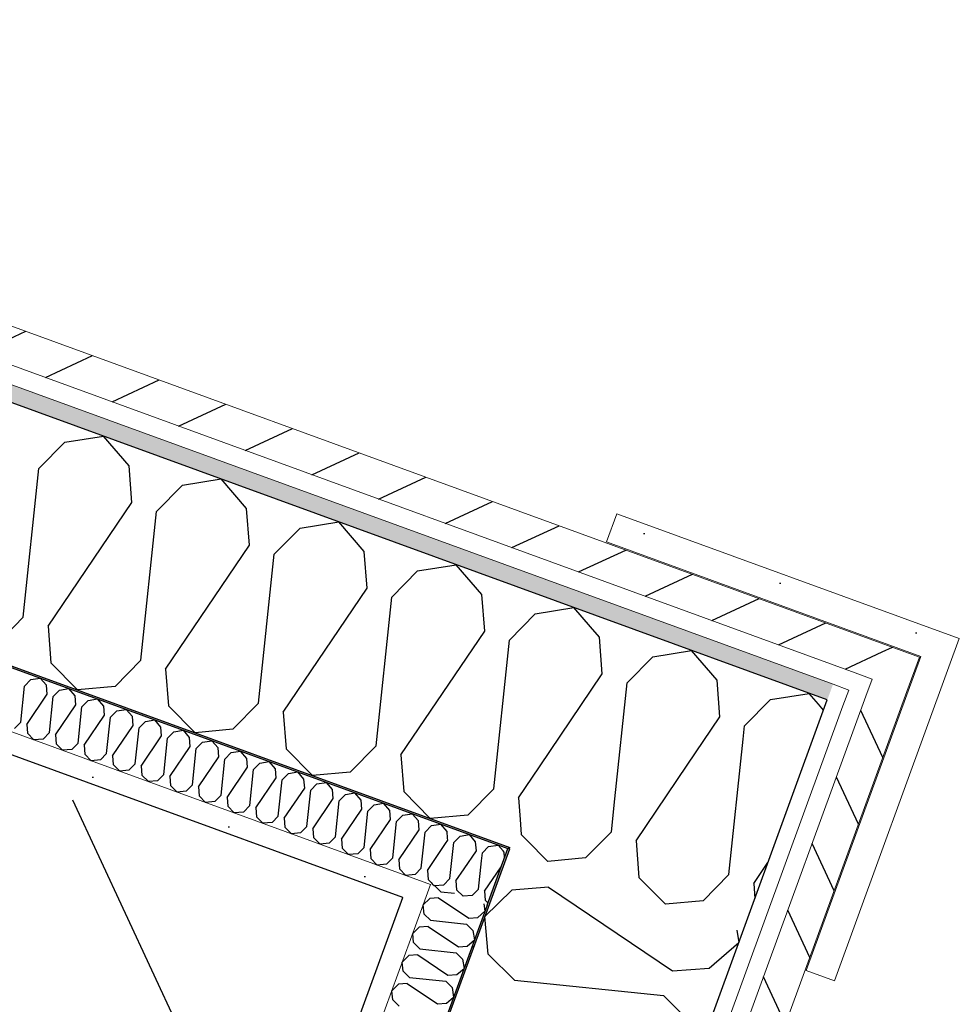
# Model space of a CAD drawing. Header units: millimetres. Extents: x 112481703 to 112588235, y 1264638581 to 1264713486.
# Tile 474 of 487: x 112587070 to 112587632, y 1264690650 to 1264691239. Entities that reach past the tile are written whole.
import ezdxf

# ---------------------------------------------------------------- set-up
doc = ezdxf.new("R2010")
doc.units = ezdxf.units.MM
doc.header["$LTSCALE"] = 0.5
doc.header["$MEASUREMENT"] = 0
doc.linetypes.add('PLINE', pattern=[0])
doc.layers.add('235- Utvendig kledning og overflate', color=7, linetype='Continuous', lineweight=0)
doc.layers.add('236- Innvendig kledning og overflate', color=7, linetype='Continuous', lineweight=0)
for name, color, linetype in [('862- M___Nettoareal', 7, 'Continuous'), ('862- M___Nettoareal(Polylinje)', 7, 'Continuous'), ('LA_farge_dekke_asfalt2', 7, 'Continuous'), ('Yttervegger.A225', 7, 'Continuous'), ('Yttervegger.A225 (Skravur)', 7, 'Continuous')]:
    doc.layers.add(name, color=color, linetype=linetype)
pattern_1 = [(204.95599, (112557650, 1264717795), (-12.65766, 27.198964), [])]
pattern_2 = [(249.956, (112557650, 1264717795), (-81.357, 29.68231), [0, -50]), (249.956, (112557682.11, 1264717756.67), (-81.357, 29.68231), [0, -50])]

# ---------------------------------------------------------------- blocks, each defined once
blk = doc.blocks.new('Teknisk rom_20_17', base_point=(112585163.88, 1264690336.62))
at = {"layer": '862- M___Nettoareal(Polylinje)', "linetype": 'PLINE', "flags": 128}
blk.add_lwpolyline([(112587298.86, 1264690713.79), (112583189.99, 1264692212.87), (112582397.97, 1264690041.99), (112586506.83, 1264688542.91)], close=True, dxfattribs=at)
blk = doc.blocks.new('*X275', base_point=(112557650, 1264717795))
at = {"layer": 'Yttervegger.A225 (Skravur)', "linetype": 'PLINE'}
for p, q in [((112587359.57, 1264690740.84), (112587358.83, 1264690741.7)), ((112587359.8, 1264690737.85), (112587359.57, 1264690740.84)), ((112587330.67, 1264690723.72), (112587335.49, 1264690730.84)), ((112587344.19, 1264690718.79), (112587345.97, 1264690735.71)), ((112587347.78, 1264690717.47), (112587357.72, 1264690732.17)), ((112587327.08, 1264690725.03), (112587323.32, 1264690721.21)), ((112587327.08, 1264690725.03), (112587327.29, 1264690727.02)), ((112587316.54, 1264690722.02), (112587317.84, 1264690720.7)), ((112587323.32, 1264690721.21), (112587317.84, 1264690720.7)), ((112587330.67, 1264690723.72), (112587331.09, 1264690718.37)), ((112587344.19, 1264690718.79), (112587340.43, 1264690714.96)), ((112587331.09, 1264690718.37), (112587334.95, 1264690714.46)), ((112587340.43, 1264690714.96), (112587334.95, 1264690714.46)), ((112587347.78, 1264690717.47), (112587348.19, 1264690712.13)), ((112587348.19, 1264690712.13), (112587349.81, 1264690710.49))]:
    blk.add_line(p, q, dxfattribs=at)
blk = doc.blocks.new('*X276', base_point=(112557650, 1264717795))
at = {"layer": 'Yttervegger.A225 (Skravur)', "linetype": 'PLINE'}
for p, q in [((112587550.52, 1264690825.88), (112587547.42, 1264690829.46)), ((112587493.95, 1264690727.48), (112587502.48, 1264690808.55)), ((112587438.39, 1264690747.74), (112587468.98, 1264690792.96)), ((112587423.62, 1264690753.14), (112587425.69, 1264690772.81)), ((112587372.91, 1264690748.25), (112587385.65, 1264690735.35)), ((112587423.62, 1264690753.14), (112587408.17, 1264690737.43)), ((112587438.39, 1264690747.74), (112587440.09, 1264690725.78)), ((112587408.17, 1264690737.43), (112587385.65, 1264690735.35)), ((112587508.73, 1264690722.08), (112587517.25, 1264690734.68)), ((112587440.09, 1264690725.78), (112587455.98, 1264690709.69)), ((112587493.95, 1264690727.48), (112587478.51, 1264690711.77)), ((112587508.73, 1264690722.08), (112587509.41, 1264690713.21)), ((112587478.51, 1264690711.77), (112587455.98, 1264690709.69))]:
    blk.add_line(p, q, dxfattribs=at)
blk = doc.blocks.new('*X277', base_point=(112557650, 1264717795))
at = {"layer": 'Yttervegger.A225 (Skravur)', "linetype": 'PLINE'}
for p, q in [((112587325.76, 1264690747.99), (112587325.66, 1264690749.32)), ((112587329.36, 1264690746.67), (112587333.11, 1264690750.5)), ((112587333.11, 1264690750.5), (112587338.74, 1264690751.4)), ((112587342.46, 1264690747.09), (112587338.74, 1264690751.4)), ((112587324.48, 1264690746.1), (112587325.76, 1264690747.99)), ((112587327.29, 1264690727.02), (112587329.36, 1264690746.67)), ((112587342.87, 1264690741.74), (112587342.46, 1264690747.09)), ((112587346.46, 1264690740.43), (112587350.22, 1264690744.25)), ((112587350.22, 1264690744.25), (112587355.84, 1264690745.16)), ((112587358.83, 1264690741.7), (112587355.84, 1264690745.16)), ((112587335.49, 1264690730.84), (112587342.87, 1264690741.74)), ((112587345.97, 1264690735.71), (112587346.46, 1264690740.43)), ((112587315.93, 1264690722.64), (112587316.54, 1264690722.02))]:
    blk.add_line(p, q, dxfattribs=at)
blk = doc.blocks.new('*X278', base_point=(112557650, 1264717795))
at = {"layer": 'Yttervegger.A225 (Skravur)', "linetype": 'PLINE'}
for p, q in [((112587072.74, 1264690840.3), (112587076.49, 1264690844.12)), ((112587076.49, 1264690844.12), (112587082.12, 1264690845.02)), ((112587085.84, 1264690840.71), (112587082.12, 1264690845.02)), ((112587070.46, 1264690818.65), (112587072.74, 1264690840.3)), ((112587086.25, 1264690835.37), (112587085.84, 1264690840.71)), ((112587089.85, 1264690834.06), (112587093.6, 1264690837.88)), ((112587093.6, 1264690837.88), (112587099.23, 1264690838.78)), ((112587102.95, 1264690834.47), (112587099.23, 1264690838.78)), ((112587074.05, 1264690817.34), (112587086.25, 1264690835.37)), ((112587087.57, 1264690812.41), (112587089.85, 1264690834.06)), ((112587103.36, 1264690829.13), (112587102.95, 1264690834.47)), ((112587106.95, 1264690827.82), (112587110.71, 1264690831.64)), ((112587110.71, 1264690831.64), (112587116.33, 1264690832.54)), ((112587120.05, 1264690828.23), (112587116.33, 1264690832.54)), ((112587091.16, 1264690811.1), (112587103.36, 1264690829.13)), ((112587104.68, 1264690806.17), (112587106.95, 1264690827.82)), ((112587120.47, 1264690822.89), (112587120.05, 1264690828.23)), ((112587124.06, 1264690821.57), (112587127.82, 1264690825.4)), ((112587127.82, 1264690825.4), (112587133.44, 1264690826.3)), ((112587137.16, 1264690821.99), (112587133.44, 1264690826.3)), ((112587108.27, 1264690804.86), (112587120.47, 1264690822.89)), ((112587121.78, 1264690799.93), (112587124.06, 1264690821.57)), ((112587137.58, 1264690816.64), (112587137.16, 1264690821.99)), ((112587141.17, 1264690815.33), (112587144.93, 1264690819.15)), ((112587144.93, 1264690819.15), (112587150.55, 1264690820.06)), ((112587154.27, 1264690815.74), (112587150.55, 1264690820.06)), ((112587070.46, 1264690818.65), (112587066.7, 1264690814.83)), ((112587074.05, 1264690817.34), (112587074.47, 1264690812)), ((112587125.38, 1264690798.62), (112587137.58, 1264690816.64)), ((112587138.89, 1264690793.68), (112587141.17, 1264690815.33)), ((112587154.68, 1264690810.4), (112587154.27, 1264690815.74)), ((112587162.03, 1264690812.91), (112587167.66, 1264690813.81)), ((112587171.38, 1264690809.5), (112587167.66, 1264690813.81)), ((112587074.47, 1264690812), (112587078.33, 1264690808.08)), ((112587083.81, 1264690808.59), (112587078.33, 1264690808.08)), ((112587087.57, 1264690812.41), (112587083.81, 1264690808.59)), ((112587091.16, 1264690811.1), (112587091.58, 1264690805.76)), ((112587142.49, 1264690792.37), (112587154.68, 1264690810.4)), ((112587156, 1264690787.44), (112587158.28, 1264690809.09)), ((112587158.28, 1264690809.09), (112587162.03, 1264690812.91)), ((112587171.79, 1264690804.16), (112587171.38, 1264690809.5)), ((112587179.14, 1264690806.67), (112587184.77, 1264690807.57)), ((112587188.49, 1264690803.26), (112587184.77, 1264690807.57)), ((112587091.58, 1264690805.76), (112587095.44, 1264690801.84)), ((112587100.92, 1264690802.35), (112587095.44, 1264690801.84)), ((112587104.68, 1264690806.17), (112587100.92, 1264690802.35)), ((112587108.27, 1264690804.86), (112587108.68, 1264690799.51)), ((112587159.59, 1264690786.13), (112587171.79, 1264690804.16)), ((112587173.11, 1264690781.2), (112587175.39, 1264690802.85)), ((112587175.39, 1264690802.85), (112587179.14, 1264690806.67)), ((112587188.9, 1264690797.92), (112587188.49, 1264690803.26)), ((112587196.25, 1264690800.43), (112587201.87, 1264690801.33)), ((112587205.59, 1264690797.02), (112587201.87, 1264690801.33)), ((112587108.68, 1264690799.51), (112587112.55, 1264690795.6)), ((112587118.03, 1264690796.11), (112587112.55, 1264690795.6)), ((112587121.78, 1264690799.93), (112587118.03, 1264690796.11)), ((112587125.38, 1264690798.62), (112587125.79, 1264690793.27)), ((112587176.7, 1264690779.89), (112587188.9, 1264690797.92)), ((112587190.22, 1264690774.96), (112587192.49, 1264690796.61)), ((112587192.49, 1264690796.61), (112587196.25, 1264690800.43)), ((112587206.01, 1264690791.68), (112587205.59, 1264690797.02)), ((112587125.79, 1264690793.27), (112587129.66, 1264690789.36)), ((112587135.14, 1264690789.86), (112587129.66, 1264690789.36)), ((112587138.89, 1264690793.68), (112587135.14, 1264690789.86)), ((112587142.49, 1264690792.37), (112587142.9, 1264690787.03)), ((112587193.81, 1264690773.65), (112587206.01, 1264690791.68)), ((112587207.32, 1264690768.72), (112587209.6, 1264690790.37)), ((112587209.6, 1264690790.37), (112587213.36, 1264690794.19)), ((112587213.36, 1264690794.19), (112587218.98, 1264690795.09)), ((112587222.7, 1264690790.78), (112587218.98, 1264690795.09)), ((112587223.12, 1264690785.44), (112587222.7, 1264690790.78)), ((112587142.9, 1264690787.03), (112587146.76, 1264690783.12)), ((112587152.24, 1264690783.62), (112587146.76, 1264690783.12)), ((112587156, 1264690787.44), (112587152.24, 1264690783.62)), ((112587159.59, 1264690786.13), (112587160.01, 1264690780.79)), ((112587210.92, 1264690767.41), (112587223.12, 1264690785.44)), ((112587224.43, 1264690762.48), (112587226.71, 1264690784.12)), ((112587226.71, 1264690784.12), (112587230.47, 1264690787.95)), ((112587230.47, 1264690787.95), (112587236.09, 1264690788.85)), ((112587239.81, 1264690784.54), (112587236.09, 1264690788.85)), ((112587240.22, 1264690779.19), (112587239.81, 1264690784.54)), ((112587160.01, 1264690780.79), (112587163.87, 1264690776.87)), ((112587173.11, 1264690781.2), (112587169.35, 1264690777.38)), ((112587176.7, 1264690779.89), (112587177.12, 1264690774.55)), ((112587228.03, 1264690761.17), (112587240.22, 1264690779.19)), ((112587241.54, 1264690756.23), (112587243.82, 1264690777.88)), ((112587243.82, 1264690777.88), (112587247.57, 1264690781.7)), ((112587247.57, 1264690781.7), (112587253.2, 1264690782.61)), ((112587256.92, 1264690778.29), (112587253.2, 1264690782.61)), ((112587257.33, 1264690772.95), (112587256.92, 1264690778.29)), ((112587169.35, 1264690777.38), (112587163.87, 1264690776.87)), ((112587177.12, 1264690774.55), (112587180.98, 1264690770.63)), ((112587190.22, 1264690774.96), (112587186.46, 1264690771.14)), ((112587193.81, 1264690773.65), (112587194.22, 1264690768.31)), ((112587245.13, 1264690754.92), (112587257.33, 1264690772.95)), ((112587260.93, 1264690771.64), (112587264.68, 1264690775.46)), ((112587264.68, 1264690775.46), (112587270.3, 1264690776.36)), ((112587274.03, 1264690772.05), (112587270.3, 1264690776.36)), ((112587274.44, 1264690766.71), (112587274.03, 1264690772.05)), ((112587186.46, 1264690771.14), (112587180.98, 1264690770.63)), ((112587194.22, 1264690768.31), (112587198.09, 1264690764.39)), ((112587207.32, 1264690768.72), (112587203.57, 1264690764.9)), ((112587210.92, 1264690767.41), (112587211.33, 1264690762.07)), ((112587258.65, 1264690749.99), (112587260.93, 1264690771.64)), ((112587262.24, 1264690748.68), (112587274.44, 1264690766.71)), ((112587278.03, 1264690765.4), (112587281.79, 1264690769.22)), ((112587281.79, 1264690769.22), (112587287.41, 1264690770.12)), ((112587291.13, 1264690765.81), (112587287.41, 1264690770.12)), ((112587203.57, 1264690764.9), (112587198.09, 1264690764.39)), ((112587211.33, 1264690762.07), (112587215.2, 1264690758.15)), ((112587224.43, 1264690762.48), (112587220.68, 1264690758.66)), ((112587228.03, 1264690761.17), (112587228.44, 1264690755.82)), ((112587275.76, 1264690743.75), (112587278.03, 1264690765.4)), ((112587279.35, 1264690742.44), (112587291.55, 1264690760.47)), ((112587291.55, 1264690760.47), (112587291.13, 1264690765.81)), ((112587295.14, 1264690759.16), (112587298.9, 1264690762.98)), ((112587298.9, 1264690762.98), (112587304.52, 1264690763.88)), ((112587308.24, 1264690759.57), (112587304.52, 1264690763.88)), ((112587220.68, 1264690758.66), (112587215.2, 1264690758.15)), ((112587228.44, 1264690755.82), (112587232.3, 1264690751.91)), ((112587241.54, 1264690756.23), (112587237.78, 1264690752.41)), ((112587245.13, 1264690754.92), (112587245.55, 1264690749.58)), ((112587292.86, 1264690737.51), (112587295.14, 1264690759.16)), ((112587296.46, 1264690736.2), (112587308.65, 1264690754.23)), ((112587308.65, 1264690754.23), (112587308.24, 1264690759.57)), ((112587312.25, 1264690752.92), (112587316.01, 1264690756.74)), ((112587316.01, 1264690756.74), (112587321.63, 1264690757.64)), ((112587325.35, 1264690753.33), (112587321.63, 1264690757.64)), ((112587237.78, 1264690752.41), (112587232.3, 1264690751.91)), ((112587245.55, 1264690749.58), (112587249.41, 1264690745.67)), ((112587258.65, 1264690749.99), (112587254.89, 1264690746.17)), ((112587262.24, 1264690748.68), (112587262.65, 1264690743.34)), ((112587309.97, 1264690731.27), (112587312.25, 1264690752.92)), ((112587325.66, 1264690749.32), (112587325.35, 1264690753.33)), ((112587254.89, 1264690746.17), (112587249.41, 1264690745.67)), ((112587262.65, 1264690743.34), (112587266.52, 1264690739.42)), ((112587275.76, 1264690743.75), (112587272, 1264690739.93)), ((112587279.35, 1264690742.44), (112587279.76, 1264690737.1)), ((112587313.57, 1264690729.96), (112587324.48, 1264690746.1)), ((112587272, 1264690739.93), (112587266.52, 1264690739.42)), ((112587279.76, 1264690737.1), (112587283.63, 1264690733.18)), ((112587292.86, 1264690737.51), (112587289.11, 1264690733.69)), ((112587289.11, 1264690733.69), (112587283.63, 1264690733.18)), ((112587296.46, 1264690736.2), (112587296.87, 1264690730.86)), ((112587296.87, 1264690730.86), (112587300.74, 1264690726.94)), ((112587309.97, 1264690731.27), (112587306.21, 1264690727.45)), ((112587306.21, 1264690727.45), (112587300.74, 1264690726.94)), ((112587313.57, 1264690729.96), (112587313.98, 1264690724.62)), ((112587313.98, 1264690724.62), (112587315.93, 1264690722.64))]:
    blk.add_line(p, q, dxfattribs=at)
blk = doc.blocks.new('*X279', base_point=(112557650, 1264717795))
at = {"layer": 'Yttervegger.A225 (Skravur)', "linetype": 'PLINE'}
for p, q in [((112587416.51, 1264690869.49), (112587411.15, 1264690875.69)), ((112587418.21, 1264690847.52), (112587416.51, 1264690869.49)), ((112587448.43, 1264690857.84), (112587471.54, 1264690861.55)), ((112587486.84, 1264690843.83), (112587471.54, 1264690861.55)), ((112587432.98, 1264690842.13), (112587448.43, 1264690857.84)), ((112587380.59, 1264690791.92), (112587418.21, 1264690847.52)), ((112587488.54, 1264690821.86), (112587486.84, 1264690843.83)), ((112587425.69, 1264690772.81), (112587432.98, 1264690842.13)), ((112587503.32, 1264690816.47), (112587518.76, 1264690832.18)), ((112587518.76, 1264690832.18), (112587541.88, 1264690835.89)), ((112587547.42, 1264690829.46), (112587541.88, 1264690835.89)), ((112587468.98, 1264690792.96), (112587488.54, 1264690821.86)), ((112587502.48, 1264690808.55), (112587503.32, 1264690816.47)), ((112587369.07, 1264690760.35), (112587369.76, 1264690751.44)), ((112587369.76, 1264690751.44), (112587372.91, 1264690748.25))]:
    blk.add_line(p, q, dxfattribs=at)
blk = doc.blocks.new('*X280', base_point=(112557650, 1264717795))
at = {"layer": 'Yttervegger.A225 (Skravur)', "linetype": 'PLINE'}
for p, q in [((112587096.76, 1264690986.14), (112587119.88, 1264690989.85)), ((112587135.18, 1264690972.13), (112587119.88, 1264690989.85)), ((112587081.32, 1264690970.43), (112587096.76, 1264690986.14)), ((112587136.88, 1264690950.16), (112587135.18, 1264690972.13)), ((112587071.95, 1264690881.44), (112587081.32, 1264690970.43)), ((112587151.65, 1264690944.77), (112587167.09, 1264690960.48)), ((112587167.09, 1264690960.48), (112587190.21, 1264690964.19)), ((112587205.51, 1264690946.47), (112587190.21, 1264690964.19)), ((112587086.73, 1264690876.05), (112587136.88, 1264690950.16)), ((112587142.29, 1264690855.78), (112587151.65, 1264690944.77)), ((112587207.21, 1264690924.5), (112587205.51, 1264690946.47)), ((112587237.43, 1264690934.82), (112587260.55, 1264690938.53)), ((112587275.84, 1264690920.81), (112587260.55, 1264690938.53)), ((112587221.99, 1264690919.11), (112587237.43, 1264690934.82)), ((112587157.06, 1264690850.39), (112587207.21, 1264690924.5)), ((112587212.62, 1264690830.12), (112587221.99, 1264690919.11)), ((112587277.54, 1264690898.84), (112587275.84, 1264690920.81)), ((112587292.32, 1264690893.45), (112587307.76, 1264690909.16)), ((112587307.76, 1264690909.16), (112587330.88, 1264690912.87)), ((112587346.17, 1264690895.15), (112587330.88, 1264690912.87)), ((112587227.4, 1264690824.73), (112587277.54, 1264690898.84)), ((112587282.95, 1264690804.46), (112587292.32, 1264690893.45)), ((112587347.87, 1264690873.18), (112587346.17, 1264690895.15)), ((112587378.09, 1264690883.5), (112587401.21, 1264690887.21)), ((112587411.15, 1264690875.69), (112587401.21, 1264690887.21)), ((112587071.95, 1264690881.44), (112587056.51, 1264690865.73)), ((112587362.65, 1264690867.79), (112587378.09, 1264690883.5)), ((112587086.73, 1264690876.05), (112587088.43, 1264690854.08)), ((112587297.73, 1264690799.06), (112587347.87, 1264690873.18)), ((112587353.28, 1264690778.8), (112587362.65, 1264690867.79)), ((112587142.29, 1264690855.78), (112587126.84, 1264690840.07)), ((112587088.43, 1264690854.08), (112587104.32, 1264690837.99)), ((112587157.06, 1264690850.39), (112587158.76, 1264690828.42)), ((112587126.84, 1264690840.07), (112587104.32, 1264690837.99)), ((112587158.76, 1264690828.42), (112587174.65, 1264690812.33)), ((112587212.62, 1264690830.12), (112587197.18, 1264690814.41)), ((112587227.4, 1264690824.73), (112587229.09, 1264690802.76)), ((112587197.18, 1264690814.41), (112587174.65, 1264690812.33)), ((112587229.09, 1264690802.76), (112587244.99, 1264690786.67)), ((112587282.95, 1264690804.46), (112587267.51, 1264690788.75)), ((112587297.73, 1264690799.06), (112587299.43, 1264690777.1)), ((112587368.06, 1264690773.4), (112587380.59, 1264690791.92)), ((112587267.51, 1264690788.75), (112587244.99, 1264690786.67)), ((112587353.28, 1264690778.8), (112587337.84, 1264690763.09)), ((112587299.43, 1264690777.1), (112587315.32, 1264690761.01)), ((112587368.06, 1264690773.4), (112587369.07, 1264690760.35)), ((112587337.84, 1264690763.09), (112587315.32, 1264690761.01))]:
    blk.add_line(p, q, dxfattribs=at)
blk = doc.blocks.new('*X284', base_point=(112557650, 1264717795))
at = {"layer": 'Yttervegger.A225 (Skravur)', "linetype": 'PLINE'}
for p, q in [((112587321.64, 1264690717.2), (112587318.23, 1264690720.56)), ((112587314.99, 1264690713.2), (112587311.07, 1264690709.33)), ((112587320.33, 1264690713.61), (112587314.99, 1264690713.2)), ((112587320.33, 1264690713.61), (112587338.36, 1264690701.41)), ((112587321.64, 1264690717.2), (112587329.77, 1264690716.35)), ((112587311.58, 1264690703.85), (112587311.07, 1264690709.33)), ((112587347.3, 1264690709.95), (112587348.01, 1264690705.55)), ((112587315.4, 1264690700.1), (112587311.58, 1264690703.85)), ((112587338.36, 1264690701.41), (112587343.7, 1264690701.83)), ((112587343.7, 1264690701.83), (112587348.01, 1264690705.55)), ((112587308.74, 1264690696.09), (112587304.83, 1264690692.22)), ((112587314.09, 1264690696.5), (112587308.74, 1264690696.09)), ((112587314.09, 1264690696.5), (112587332.12, 1264690684.3)), ((112587315.4, 1264690700.1), (112587337.05, 1264690697.82)), ((112587337.05, 1264690697.82), (112587340.87, 1264690694.06)), ((112587305.34, 1264690686.74), (112587304.83, 1264690692.22)), ((112587340.87, 1264690694.06), (112587341.77, 1264690688.44)), ((112587309.16, 1264690682.99), (112587305.34, 1264690686.74)), ((112587332.12, 1264690684.3), (112587337.46, 1264690684.72)), ((112587337.46, 1264690684.72), (112587341.77, 1264690688.44)), ((112587302.5, 1264690678.98), (112587298.59, 1264690675.12)), ((112587307.84, 1264690679.39), (112587302.5, 1264690678.98)), ((112587307.84, 1264690679.39), (112587325.87, 1264690667.2)), ((112587309.16, 1264690682.99), (112587330.8, 1264690680.71)), ((112587330.8, 1264690680.71), (112587334.62, 1264690676.95)), ((112587299.09, 1264690669.64), (112587298.59, 1264690675.12)), ((112587334.62, 1264690676.95), (112587335.53, 1264690671.33)), ((112587302.91, 1264690665.88), (112587299.09, 1264690669.64)), ((112587302.91, 1264690665.88), (112587324.56, 1264690663.6)), ((112587325.87, 1264690667.2), (112587331.22, 1264690667.61)), ((112587331.22, 1264690667.61), (112587335.53, 1264690671.33)), ((112587296.26, 1264690661.87), (112587292.35, 1264690658.01)), ((112587301.6, 1264690662.29), (112587296.26, 1264690661.87)), ((112587301.6, 1264690662.29), (112587319.63, 1264690650.09)), ((112587324.56, 1264690663.6), (112587328.38, 1264690659.85)), ((112587328.38, 1264690659.85), (112587329.29, 1264690654.22)), ((112587292.85, 1264690652.53), (112587292.35, 1264690658.01)), ((112587324.97, 1264690650.5), (112587329.29, 1264690654.22)), ((112587296.67, 1264690648.77), (112587292.85, 1264690652.53)), ((112587319.63, 1264690650.09), (112587324.97, 1264690650.5))]:
    blk.add_line(p, q, dxfattribs=at)
blk = doc.blocks.new('*X286', base_point=(112557650, 1264717795))
at = {"layer": 'Yttervegger.A225 (Skravur)', "linetype": 'PLINE'}
for p, q in [((112587385.97, 1264690719.94), (112587364.01, 1264690718.24)), ((112587385.97, 1264690719.94), (112587460.09, 1264690669.8)), ((112587364.01, 1264690718.24), (112587347.91, 1264690702.35)), ((112587349.99, 1264690679.83), (112587347.91, 1264690702.35)), ((112587498.6, 1264690694.14), (112587499.78, 1264690686.79)), ((112587482.05, 1264690671.5), (112587499.78, 1264690686.79)), ((112587365.7, 1264690664.39), (112587349.99, 1264690679.83)), ((112587460.09, 1264690669.8), (112587482.05, 1264690671.5)), ((112587365.7, 1264690664.39), (112587454.7, 1264690655.02)), ((112587454.7, 1264690655.02), (112587470.4, 1264690639.58))]:
    blk.add_line(p, q, dxfattribs=at)

msp = doc.modelspace()

# ---------------------------------------------------------------- hatches: boundary and pattern name
at = {"layer": 'LA_farge_dekke_asfalt2', "linetype": 'Continuous'}
h = msp.add_hatch(dxfattribs=at)
h.set_pattern_fill('Murverk', color=256, style=0, pattern_type=2)
h.set_pattern_definition([(294.956, (112557650, 1264717795), (163.1938, 75.94596), [])])
h.paths.add_polyline_path([(112562670.28, 1264672618.44), (112565507.41, 1264680394.81), (112573384.41, 1264677520.97), (112579262.36, 1264693631.99), (112587341.37, 1264690684.44), (112579714.93, 1264669780.94), (112576475.27, 1264670962.9), (112575386.63, 1264667979.01)])
at = {"layer": 'Yttervegger.A225 (Skravur)', "linetype": 'Continuous'}
h = msp.add_hatch(dxfattribs=at)
h.set_pattern_fill('Skrålinjer_1', color=256, style=0, pattern_type=2)
h.set_pattern_definition(pattern_1)
h.paths.add_polyline_path([(112583059.32, 1264692493.66), (112587579.65, 1264690844.46), (112587587.19, 1264690865.13), (112583066.86, 1264692514.33)])
h = msp.add_hatch(dxfattribs=at)
h.set_pattern_fill('Prikker_tett', color=256, style=0, pattern_type=2)
h.set_pattern_definition(pattern_2)
h.paths.add_polyline_path([(112583075.28, 1264692476.13), (112583071.85, 1264692466.74), (112587552.73, 1264690831.93), (112587556.16, 1264690841.33)])
for points in [[(112583160.76, 1264692275.69), (112587361.68, 1264690743.03), (112587362.03, 1264690743.97), (112583161.1, 1264692276.63)], [(112587361.68, 1264690743.03), (112586543.61, 1264688500.75), (112586544.55, 1264688500.41), (112587362.62, 1264690742.68)], [(112587361.68, 1264690743.03), (112587362.97, 1264690743.62), (112587362.03, 1264690743.97)], [(112587362.62, 1264690742.68), (112587362.97, 1264690743.62), (112587361.68, 1264690743.03)]]:
    msp.add_hatch(color=256, dxfattribs=at).paths.add_polyline_path(points)
h = msp.add_hatch(dxfattribs=at)
h.set_pattern_fill('Prikker_tett', color=256, style=0, pattern_type=2)
h.set_pattern_definition(pattern_2)
h.paths.add_polyline_path([(112583189.99, 1264692212.87), (112587298.86, 1264690713.79), (112587303.31, 1264690726), (112583194.45, 1264692225.08)])
h = msp.add_hatch(dxfattribs=at)
h.set_pattern_fill('Prikker_tett', color=256, style=0, pattern_type=2)
h.set_pattern_definition(pattern_2)
h.paths.add_polyline_path([(112587614.76, 1264690874.86), (112587426.88, 1264690943.41), (112587420.71, 1264690926.5), (112587608.6, 1264690857.95)])
h = msp.add_hatch(dxfattribs=at)
h.set_pattern_fill('Prikker_tett', color=256, style=0, pattern_type=2)
h.set_pattern_definition(pattern_2)
h.paths.add_polyline_path([(112587608.6, 1264690857.95), (112587631.67, 1264690868.69), (112587614.76, 1264690874.86)])
h = msp.add_hatch(dxfattribs=at)
h.set_pattern_fill('Prikker_tett', color=256, style=0, pattern_type=2)
h.set_pattern_definition(pattern_2)
h.paths.add_polyline_path([(112587625.51, 1264690851.78), (112587631.67, 1264690868.69), (112587608.6, 1264690857.95)])
h = msp.add_hatch(dxfattribs=at)
h.set_pattern_fill('Skrålinjer_1', color=256, style=0, pattern_type=2)
h.set_pattern_definition(pattern_1)
h.paths.add_polyline_path([(112587579.65, 1264690844.46), (112587607.86, 1264690857.59), (112587587.19, 1264690865.13)])
h = msp.add_hatch(dxfattribs=at)
h.set_pattern_fill('Prikker_tett', color=256, style=0, pattern_type=2)
h.set_pattern_definition(pattern_2)
h.paths.add_polyline_path([(112587608.6, 1264690857.95), (112587540.05, 1264690670.06), (112587556.96, 1264690663.89), (112587625.51, 1264690851.78)])
h = msp.add_hatch(dxfattribs=at)
h.set_pattern_fill('Skrålinjer_1', color=256, style=0, pattern_type=2)
h.set_pattern_definition(pattern_1)
h.paths.add_polyline_path([(112587600.32, 1264690836.92), (112587607.86, 1264690857.59), (112587579.65, 1264690844.46)])
h = msp.add_hatch(dxfattribs=at)
h.set_pattern_fill('Skrålinjer_1', color=256, style=0, pattern_type=2)
h.set_pattern_definition([(114.95599, (112557650, 1264717795), (27.198964, 12.65766), [])])
h.paths.add_polyline_path([(112587579.65, 1264690844.46), (112586665.57, 1264688339.03), (112586681.48, 1264688318.45), (112587600.32, 1264690836.92)])
h = msp.add_hatch(dxfattribs=at)
h.set_pattern_fill('Prikker_tett', color=256, style=0, pattern_type=2)
h.set_pattern_definition(pattern_2)
h.paths.add_polyline_path([(112587556.16, 1264690841.33), (112587552.73, 1264690831.93), (112587565.55, 1264690837.9)])
h = msp.add_hatch(dxfattribs=at)
h.set_pattern_fill('Prikker_tett', color=256, style=0, pattern_type=2)
h.set_pattern_definition(pattern_2)
h.paths.add_polyline_path([(112587562.12, 1264690828.5), (112587565.55, 1264690837.9), (112587552.73, 1264690831.93)])
h = msp.add_hatch(dxfattribs=at)
h.set_pattern_fill('Prikker_tett', color=256, style=0, pattern_type=2)
h.set_pattern_definition(pattern_2)
h.paths.add_polyline_path([(112587552.73, 1264690831.93), (112586650.38, 1264688358.67), (112586657.62, 1264688349.32), (112587562.12, 1264690828.5)])
h = msp.add_hatch(dxfattribs=at)
h.set_pattern_fill('Prikker_tett', color=256, style=0, pattern_type=2)
h.set_pattern_definition(pattern_2)
h.paths.add_polyline_path([(112587298.86, 1264690713.79), (112587315.53, 1264690721.54), (112587303.31, 1264690726)])
h = msp.add_hatch(dxfattribs=at)
h.set_pattern_fill('Prikker_tett', color=256, style=0, pattern_type=2)
h.set_pattern_definition(pattern_2)
h.paths.add_polyline_path([(112587311.07, 1264690709.33), (112587315.53, 1264690721.54), (112587298.86, 1264690713.79)])
h = msp.add_hatch(dxfattribs=at)
h.set_pattern_fill('Prikker_tett', color=256, style=0, pattern_type=2)
h.set_pattern_definition(pattern_2)
h.paths.add_polyline_path([(112587298.86, 1264690713.79), (112586507.18, 1264688543.85), (112586519.39, 1264688539.39), (112587311.07, 1264690709.33)])

# ---------------------------------------------------------------- linework, layer by layer
at = {"layer": '235- Utvendig kledning og overflate', "linetype": 'PLINE'}
for p, q in [((112587569.32, 1264690848.23), (112583069.65, 1264692489.89)), ((112587556.16, 1264690841.33), (112583075.28, 1264692476.13)), ((112587579.65, 1264690844.46), (112587569.32, 1264690848.23)), ((112587575.88, 1264690834.13), (112587579.65, 1264690844.46)), ((112587575.88, 1264690834.13), (112587579.65, 1264690844.46)), ((112587565.55, 1264690837.9), (112587556.16, 1264690841.33)), ((112587562.12, 1264690828.5), (112587565.55, 1264690837.9)), ((112587562.12, 1264690828.5), (112587565.55, 1264690837.9)), ((112586665.57, 1264688339.03), (112587575.88, 1264690834.13)), ((112586657.62, 1264688349.32), (112587562.12, 1264690828.5))]:
    msp.add_line(p, q, dxfattribs=at)
at = {"layer": '235- Utvendig kledning og overflate', "linetype": 'PLINE', "flags": 128}
for points in [[(112587607.86, 1264690857.59), (112583066.86, 1264692514.33)], [(112587426.88, 1264690943.41), (112587420.71, 1264690926.5)], [(112587631.67, 1264690868.69), (112587426.88, 1264690943.41)], [(112587631.67, 1264690868.69), (112587625.51, 1264690851.78)], [(112587607.86, 1264690857.59), (112587600.32, 1264690836.92)], [(112587556.96, 1264690663.89), (112587625.51, 1264690851.78)], [(112586681.48, 1264688318.45), (112587600.32, 1264690836.92)], [(112587556.96, 1264690663.89), (112587540.05, 1264690670.06)]]:
    msp.add_lwpolyline(points, dxfattribs=at)
at = {"layer": '236- Innvendig kledning og overflate', "linetype": 'PLINE'}
for p, q in [((112583194.45, 1264692225.08), (112587315.53, 1264690721.54)), ((112587311.07, 1264690709.33), (112587315.53, 1264690721.54)), ((112587311.07, 1264690709.33), (112587315.53, 1264690721.54)), ((112587311.07, 1264690709.33), (112586519.39, 1264688539.39))]:
    msp.add_line(p, q, dxfattribs=at)
at = {"layer": '236- Innvendig kledning og overflate', "linetype": 'PLINE', "flags": 128}
for points in [[(112583189.99, 1264692212.87), (112587298.86, 1264690713.79)], [(112587420.71, 1264690926.5), (112587608.6, 1264690857.95)], [(112587608.6, 1264690857.95), (112587540.05, 1264690670.06)], [(112587298.86, 1264690713.79), (112586507.18, 1264688543.85)]]:
    msp.add_lwpolyline(points, dxfattribs=at)
at = {"layer": 'Yttervegger.A225', "linetype": 'PLINE'}
for p, q in [((112587413.69, 1264690882.66), (112583210.89, 1264692416.01)), ((112583161.1, 1264692276.63), (112587362.97, 1264690743.62)), ((112583194.58, 1264692263.35), (112587361.68, 1264690743.03)), ((112587552.73, 1264690831.93), (112587413.69, 1264690882.66)), ((112587502, 1264690692.9), (112587552.73, 1264690831.93)), ((112587502, 1264690692.9), (112587552.73, 1264690831.93)), ((112587362.62, 1264690742.68), (112586544.55, 1264688500.41)), ((112587349.35, 1264690709.21), (112587361.68, 1264690743.03)), ((112587349.35, 1264690709.21), (112587361.68, 1264690743.03)), ((112587362.62, 1264690742.68), (112587362.97, 1264690743.62)), ((112587362.62, 1264690742.68), (112587362.97, 1264690743.62)), ((112587349.35, 1264690709.21), (112586543.61, 1264688500.75)), ((112586683.59, 1264688449.68), (112587502, 1264690692.9))]:
    msp.add_line(p, q, dxfattribs=at)

# ---------------------------------------------------------------- block references
at = {"layer": '862- M___Nettoareal', "linetype": 'Continuous'}
msp.add_blockref('Teknisk rom_20_17', (112585163.88, 1264690336.62), dxfattribs=at)
at = {"layer": 'Yttervegger.A225'}
for name in ['*X280', '*X278', '*X279', '*X276', '*X277', '*X275', '*X284', '*X286']:
    msp.add_blockref(name, (112557650, 1264717795), dxfattribs=at)

doc.saveas('drawing.dxf')
